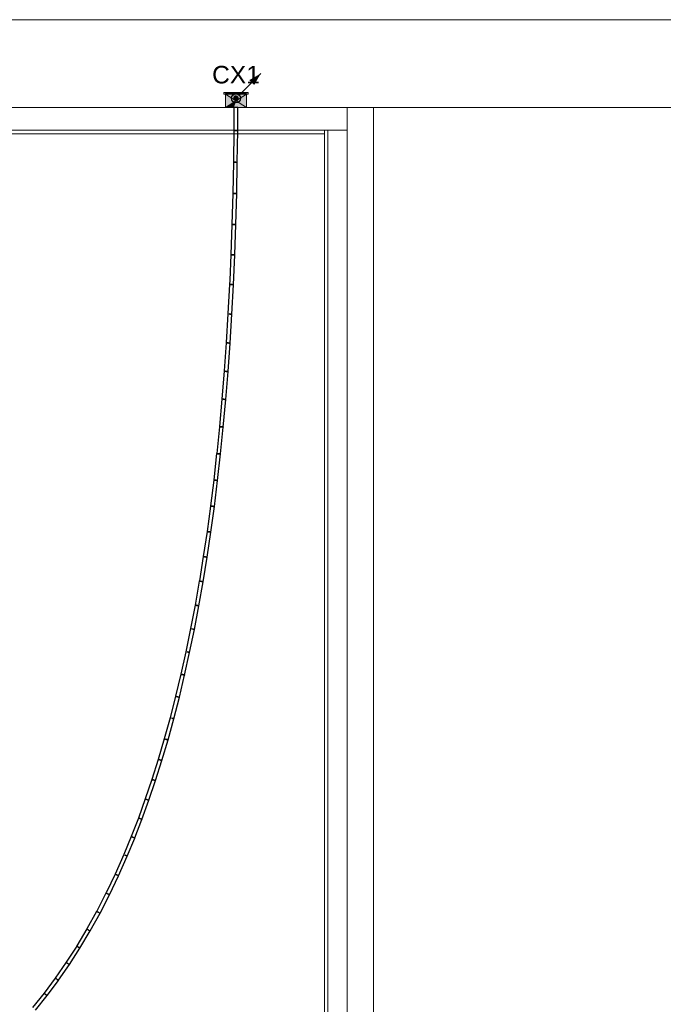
# Model space of a CAD drawing. Header units: millimetres. Extents: x 4476663 to 4477054, y -30323851 to -30323414.
# Tile 258 of 262: x 4476956 to 4476963, y -30323505 to -30323494. Entities that reach past the tile are written whole.
import ezdxf

# ---------------------------------------------------------------- set-up
doc = ezdxf.new("R2010")
doc.units = ezdxf.units.MM
doc.linetypes.add('NULL', pattern=[0])
for name, color, linetype, lineweight in [('Caixas de passagem', 134, 'Continuous', 5), ('Caixas de passagem - Hachuras', 174, 'Continuous', 5), ('CE-Caixa de passagem de fiação', 9, 'Continuous', 18), ('CE-Condutos (Direta)', 52, 'Continuous', 25), ('CE-Condutos (Teto)', 1, 'Continuous', 25), ('IFC-Parede padrão-Contorno', 44, 'Continuous', 5), ('Textos', 7, 'Continuous', 9)]:
    doc.layers.add(name, color=color, linetype=linetype, lineweight=lineweight)
doc.styles.add('ARIAL', font='arial.ttf')

msp = doc.modelspace()

# ---------------------------------------------------------------- hatches: boundary and pattern name
at = {"layer": 'Caixas de passagem', "linetype": 'Continuous'}
msp.add_hatch(color=134, dxfattribs=at).paths.add_polyline_path([(4476958.274, -30323495.023), (4476957.994, -30323495.023), (4476957.994, -30323495.043), (4476958.274, -30323495.043)])
at = {"layer": 'Caixas de passagem - Hachuras', "linetype": 'Continuous'}
for points in [[(4476958.134, -30323495.118), (4476958.014, -30323495.043), (4476958.014, -30323495.193)], [(4476958.254, -30323495.043), (4476958.014, -30323495.043), (4476958.134, -30323495.118)], [(4476958.254, -30323495.043), (4476958.134, -30323495.118), (4476958.254, -30323495.193)], [(4476958.134, -30323495.118), (4476958.014, -30323495.193), (4476958.254, -30323495.193)]]:
    msp.add_hatch(color=174, dxfattribs=at).paths.add_polyline_path(points)
at = {"layer": 'CE-Caixa de passagem de fiação', "linetype": 'Continuous'}
for points in [[(4476958.246, -30323495.033), (4476958.012, -30323495.043), (4476958.254, -30323495.043)], [(4476958.246, -30323495.033), (4476958.022, -30323495.033), (4476958.012, -30323495.043)], [(4476958.1, -30323495.052), (4476958.109, -30323495.067), (4476958.147, -30323495.068), (4476958.158, -30323495.082), (4476958.155, -30323495.104), (4476958.137, -30323495.116), (4476958.111, -30323495.193), (4476958.254, -30323495.193), (4476958.254, -30323495.043), (4476958.014, -30323495.043), (4476958.014, -30323495.193), (4476958.132, -30323495.119), (4476958.106, -30323495.097)], [(4476958.137, -30323495.116), (4476958.014, -30323495.193), (4476958.111, -30323495.193)]]:
    msp.add_hatch(color=181, dxfattribs=at).paths.add_polyline_path(points)
at = {"layer": 'CE-Condutos (Direta)', "linetype": 'Continuous'}
for points in [[(4476958.417, -30323494.807), (4476958.287, -30323494.882), (4476958.342, -30323494.937)], [(4476958.108, -30323495.09), (4476958.11, -30323495.101), (4476958.126, -30323495.115), (4476958.147, -30323495.113), (4476958.159, -30323495.096), (4476958.155, -30323495.075), (4476958.137, -30323495.064), (4476958.116, -30323495.071)]]:
    msp.add_hatch(color=161, dxfattribs=at).paths.add_polyline_path(points)

# ---------------------------------------------------------------- linework, layer by layer
at = {"layer": 'Caixas de passagem'}
for p, q in [((4476957.994, -30323495.043), (4476957.994, -30323495.023)), ((4476957.994, -30323495.023), (4476958.274, -30323495.023)), ((4476958.014, -30323495.043), (4476957.994, -30323495.043)), ((4476958.014, -30323495.193), (4476958.254, -30323495.043)), ((4476958.254, -30323495.193), (4476958.014, -30323495.043)), ((4476958.274, -30323495.043), (4476958.254, -30323495.043)), ((4476958.274, -30323495.023), (4476958.274, -30323495.043))]:
    msp.add_line(p, q, dxfattribs=at)
msp.add_lwpolyline([(4476958.014, -30323495.193), (4476958.014, -30323495.043), (4476958.254, -30323495.043), (4476958.254, -30323495.193), (4476958.014, -30323495.193)], dxfattribs=at)
at = {"layer": 'CE-Caixa de passagem de fiação'}
for p, q in [((4476958.022, -30323495.033), (4476958.012, -30323495.043)), ((4476958.012, -30323495.043), (4476958.254, -30323495.043)), ((4476958.014, -30323495.043), (4476958.014, -30323495.05)), ((4476958.068, -30323495.043), (4476958.014, -30323495.043)), ((4476958.014, -30323495.05), (4476958.014, -30323495.077)), ((4476958.028, -30323495.033), (4476958.022, -30323495.033)), ((4476958.028, -30323495.032), (4476958.028, -30323495.033)), ((4476958.029, -30323495.032), (4476958.028, -30323495.032)), ((4476958.038, -30323495.033), (4476958.028, -30323495.033)), ((4476958.028, -30323495.033), (4476958.029, -30323495.033)), ((4476958.03, -30323495.032), (4476958.029, -30323495.032)), ((4476958.029, -30323495.033), (4476958.031, -30323495.033)), ((4476958.032, -30323495.032), (4476958.03, -30323495.032)), ((4476958.031, -30323495.033), (4476958.032, -30323495.033)), ((4476958.033, -30323495.032), (4476958.032, -30323495.032)), ((4476958.032, -30323495.033), (4476958.033, -30323495.033)), ((4476958.034, -30323495.032), (4476958.033, -30323495.032)), ((4476958.033, -30323495.033), (4476958.034, -30323495.033)), ((4476958.035, -30323495.032), (4476958.034, -30323495.032)), ((4476958.034, -30323495.033), (4476958.035, -30323495.033)), ((4476958.037, -30323495.032), (4476958.035, -30323495.032)), ((4476958.035, -30323495.033), (4476958.037, -30323495.033)), ((4476958.038, -30323495.032), (4476958.037, -30323495.032)), ((4476958.037, -30323495.033), (4476958.038, -30323495.033)), ((4476958.038, -30323495.033), (4476958.038, -30323495.032)), ((4476958.038, -30323495.032), (4476958.038, -30323495.032)), ((4476958.04, -30323495.032), (4476958.038, -30323495.032)), ((4476958.04, -30323495.033), (4476958.038, -30323495.033)), ((4476958.038, -30323495.033), (4476958.04, -30323495.033)), ((4476958.04, -30323495.033), (4476958.04, -30323495.032)), ((4476958.23, -30323495.033), (4476958.04, -30323495.033)), ((4476958.07, -30323495.043), (4476958.068, -30323495.043)), ((4476958.098, -30323495.043), (4476958.07, -30323495.043)), ((4476958.118, -30323495.043), (4476958.098, -30323495.043)), ((4476958.119, -30323495.043), (4476958.118, -30323495.043)), ((4476958.137, -30323495.043), (4476958.119, -30323495.043)), ((4476958.14, -30323495.043), (4476958.137, -30323495.043)), ((4476958.159, -30323495.043), (4476958.14, -30323495.043)), ((4476958.165, -30323495.043), (4476958.159, -30323495.043)), ((4476958.183, -30323495.043), (4476958.165, -30323495.043)), ((4476958.224, -30323495.043), (4476958.183, -30323495.043)), ((4476958.254, -30323495.043), (4476958.224, -30323495.043)), ((4476958.23, -30323495.032), (4476958.23, -30323495.033)), ((4476958.231, -30323495.032), (4476958.23, -30323495.032)), ((4476958.24, -30323495.033), (4476958.23, -30323495.033)), ((4476958.23, -30323495.033), (4476958.231, -30323495.033)), ((4476958.232, -30323495.032), (4476958.231, -30323495.032)), ((4476958.231, -30323495.033), (4476958.232, -30323495.033)), ((4476958.233, -30323495.032), (4476958.232, -30323495.032)), ((4476958.232, -30323495.033), (4476958.234, -30323495.033)), ((4476958.235, -30323495.032), (4476958.233, -30323495.032)), ((4476958.234, -30323495.033), (4476958.235, -30323495.033)), ((4476958.236, -30323495.032), (4476958.235, -30323495.032)), ((4476958.235, -30323495.033), (4476958.236, -30323495.033)), ((4476958.237, -30323495.032), (4476958.236, -30323495.032)), ((4476958.236, -30323495.033), (4476958.237, -30323495.033)), ((4476958.238, -30323495.032), (4476958.237, -30323495.032)), ((4476958.237, -30323495.033), (4476958.238, -30323495.033)), ((4476958.24, -30323495.032), (4476958.238, -30323495.032)), ((4476958.238, -30323495.033), (4476958.24, -30323495.033)), ((4476958.24, -30323495.033), (4476958.24, -30323495.032)), ((4476958.246, -30323495.033), (4476958.24, -30323495.033)), ((4476958.254, -30323495.041), (4476958.246, -30323495.033)), ((4476958.256, -30323495.043), (4476958.254, -30323495.041)), ((4476958.254, -30323495.078), (4476958.254, -30323495.043)), ((4476958.254, -30323495.043), (4476958.256, -30323495.043)), ((4476958.014, -30323495.077), (4476958.014, -30323495.103)), ((4476958.014, -30323495.103), (4476958.014, -30323495.13)), ((4476958.014, -30323495.13), (4476958.014, -30323495.156)), ((4476958.014, -30323495.156), (4476958.014, -30323495.193)), ((4476958.254, -30323495.193), (4476958.254, -30323495.078)), ((4476958.014, -30323495.193), (4476958.058, -30323495.193)), ((4476958.058, -30323495.193), (4476958.111, -30323495.193)), ((4476958.111, -30323495.193), (4476958.116, -30323495.193)), ((4476958.116, -30323495.193), (4476958.254, -30323495.193))]:
    msp.add_line(p, q, dxfattribs=at)
at = {"layer": 'CE-Condutos (Direta)'}
for p, q in [((4476958.116, -30323495.071), (4476958.11, -30323495.08)), ((4476958.126, -30323495.066), (4476958.116, -30323495.071)), ((4476958.137, -30323495.064), (4476958.126, -30323495.066)), ((4476958.147, -30323495.068), (4476958.137, -30323495.064)), ((4476958.155, -30323495.075), (4476958.147, -30323495.068)), ((4476958.11, -30323495.08), (4476958.108, -30323495.09)), ((4476958.108, -30323495.09), (4476958.11, -30323495.101)), ((4476958.11, -30323495.101), (4476958.116, -30323495.109)), ((4476958.116, -30323495.109), (4476958.126, -30323495.115)), ((4476958.126, -30323495.115), (4476958.137, -30323495.116)), ((4476958.137, -30323495.116), (4476958.147, -30323495.113)), ((4476958.147, -30323495.113), (4476958.155, -30323495.105)), ((4476958.159, -30323495.085), (4476958.155, -30323495.075)), ((4476958.155, -30323495.105), (4476958.159, -30323495.096)), ((4476958.159, -30323495.096), (4476958.159, -30323495.085))]:
    msp.add_line(p, q, dxfattribs=at)
msp.add_lwpolyline([(4476958.169, -30323495.055), (4476958.417, -30323494.807)], dxfattribs=at)
msp.add_circle((4476958.134, -30323495.09), 0.05, dxfattribs=at)
at = {"layer": 'CE-Condutos (Teto)'}
for p, q in [((4476958.111, -30323495.193), (4476958.11, -30323495.457)), ((4476958.122, -30323495.193), (4476958.115, -30323495.193)), ((4476958.131, -30323495.193), (4476958.122, -30323495.193)), ((4476958.14, -30323495.193), (4476958.131, -30323495.193)), ((4476958.148, -30323495.193), (4476958.14, -30323495.193)), ((4476958.154, -30323495.193), (4476958.148, -30323495.193)), ((4476958.156, -30323495.193), (4476958.154, -30323495.193)), ((4476958.154, -30323495.458), (4476958.156, -30323495.193)), ((4476958.11, -30323495.457), (4476958.105, -30323495.819)), ((4476958.11, -30323495.457), (4476958.11, -30323495.457)), ((4476958.11, -30323495.457), (4476958.114, -30323495.457)), ((4476958.11, -30323495.457), (4476958.11, -30323495.457)), ((4476958.121, -30323495.457), (4476958.129, -30323495.457)), ((4476958.13, -30323495.457), (4476958.121, -30323495.457)), ((4476958.129, -30323495.457), (4476958.139, -30323495.457)), ((4476958.139, -30323495.457), (4476958.13, -30323495.457)), ((4476958.139, -30323495.457), (4476958.147, -30323495.457)), ((4476958.147, -30323495.458), (4476958.139, -30323495.457)), ((4476958.147, -30323495.457), (4476958.152, -30323495.458)), ((4476958.152, -30323495.458), (4476958.147, -30323495.458)), ((4476958.149, -30323495.82), (4476958.154, -30323495.458)), ((4476958.152, -30323495.458), (4476958.154, -30323495.458)), ((4476958.154, -30323495.458), (4476958.152, -30323495.458)), ((4476958.105, -30323495.819), (4476958.098, -30323496.175)), ((4476958.105, -30323495.819), (4476958.105, -30323495.819)), ((4476958.105, -30323495.819), (4476958.105, -30323495.819)), ((4476958.109, -30323495.819), (4476958.116, -30323495.819)), ((4476958.116, -30323495.819), (4476958.125, -30323495.819)), ((4476958.125, -30323495.819), (4476958.116, -30323495.819)), ((4476958.125, -30323495.819), (4476958.134, -30323495.819)), ((4476958.134, -30323495.819), (4476958.125, -30323495.819)), ((4476958.134, -30323495.819), (4476958.142, -30323495.819)), ((4476958.142, -30323495.82), (4476958.134, -30323495.819)), ((4476958.142, -30323495.819), (4476958.148, -30323495.82)), ((4476958.148, -30323495.82), (4476958.142, -30323495.82)), ((4476958.142, -30323496.176), (4476958.149, -30323495.82)), ((4476958.148, -30323495.82), (4476958.149, -30323495.82)), ((4476958.149, -30323495.82), (4476958.148, -30323495.82)), ((4476958.098, -30323496.175), (4476958.088, -30323496.526)), ((4476958.102, -30323496.175), (4476958.098, -30323496.175)), ((4476958.098, -30323496.175), (4476958.098, -30323496.175)), ((4476958.098, -30323496.175), (4476958.098, -30323496.175)), ((4476958.109, -30323496.176), (4476958.118, -30323496.176)), ((4476958.118, -30323496.176), (4476958.109, -30323496.176)), ((4476958.118, -30323496.176), (4476958.127, -30323496.176)), ((4476958.127, -30323496.176), (4476958.118, -30323496.176)), ((4476958.127, -30323496.176), (4476958.135, -30323496.176)), ((4476958.135, -30323496.176), (4476958.127, -30323496.176)), ((4476958.132, -30323496.528), (4476958.142, -30323496.176)), ((4476958.135, -30323496.176), (4476958.14, -30323496.176)), ((4476958.14, -30323496.176), (4476958.135, -30323496.176)), ((4476958.14, -30323496.176), (4476958.142, -30323496.176)), ((4476958.142, -30323496.176), (4476958.14, -30323496.176)), ((4476958.088, -30323496.526), (4476958.076, -30323496.872)), ((4476958.088, -30323496.526), (4476958.088, -30323496.526)), ((4476958.088, -30323496.526), (4476958.092, -30323496.526)), ((4476958.088, -30323496.526), (4476958.088, -30323496.526)), ((4476958.092, -30323496.526), (4476958.099, -30323496.527)), ((4476958.099, -30323496.527), (4476958.108, -30323496.527)), ((4476958.108, -30323496.527), (4476958.099, -30323496.527)), ((4476958.108, -30323496.527), (4476958.117, -30323496.527)), ((4476958.118, -30323496.527), (4476958.108, -30323496.527)), ((4476958.117, -30323496.527), (4476958.125, -30323496.527)), ((4476958.125, -30323496.527), (4476958.118, -30323496.527)), ((4476958.12, -30323496.873), (4476958.132, -30323496.528)), ((4476958.125, -30323496.527), (4476958.131, -30323496.528)), ((4476958.131, -30323496.528), (4476958.125, -30323496.527)), ((4476958.131, -30323496.528), (4476958.132, -30323496.528)), ((4476958.132, -30323496.528), (4476958.131, -30323496.528)), ((4476958.076, -30323496.872), (4476958.063, -30323497.161)), ((4476958.078, -30323496.872), (4476958.076, -30323496.872)), ((4476958.076, -30323496.872), (4476958.076, -30323496.872)), ((4476958.076, -30323496.872), (4476958.076, -30323496.872)), ((4476958.087, -30323496.872), (4476958.08, -30323496.872)), ((4476958.08, -30323496.872), (4476958.087, -30323496.872)), ((4476958.096, -30323496.873), (4476958.087, -30323496.872)), ((4476958.087, -30323496.872), (4476958.096, -30323496.873)), ((4476958.105, -30323496.873), (4476958.096, -30323496.873)), ((4476958.096, -30323496.873), (4476958.105, -30323496.873)), ((4476958.113, -30323496.873), (4476958.105, -30323496.873)), ((4476958.105, -30323496.873), (4476958.113, -30323496.873)), ((4476958.105, -30323497.214), (4476958.12, -30323496.874)), ((4476958.118, -30323496.874), (4476958.113, -30323496.873)), ((4476958.113, -30323496.873), (4476958.118, -30323496.873)), ((4476958.118, -30323496.873), (4476958.12, -30323496.873)), ((4476958.12, -30323496.874), (4476958.118, -30323496.874)), ((4476958.063, -30323497.161), (4476958.061, -30323497.212)), ((4476958.06, -30323497.212), (4476958.043, -30323497.543)), ((4476958.061, -30323497.212), (4476958.06, -30323497.212)), ((4476958.063, -30323497.212), (4476958.061, -30323497.212)), ((4476958.061, -30323497.212), (4476958.065, -30323497.212)), ((4476958.072, -30323497.212), (4476958.065, -30323497.212)), ((4476958.081, -30323497.213), (4476958.072, -30323497.212)), ((4476958.072, -30323497.212), (4476958.081, -30323497.213)), ((4476958.091, -30323497.213), (4476958.081, -30323497.213)), ((4476958.081, -30323497.213), (4476958.09, -30323497.213)), ((4476958.087, -30323497.549), (4476958.105, -30323497.214)), ((4476958.09, -30323497.213), (4476958.098, -30323497.214)), ((4476958.098, -30323497.214), (4476958.091, -30323497.213)), ((4476958.103, -30323497.214), (4476958.098, -30323497.214)), ((4476958.098, -30323497.214), (4476958.103, -30323497.214)), ((4476958.105, -30323497.214), (4476958.103, -30323497.214)), ((4476958.103, -30323497.214), (4476958.105, -30323497.214)), ((4476958.043, -30323497.546), (4476958.023, -30323497.873)), ((4476958.043, -30323497.543), (4476958.043, -30323497.547)), ((4476958.046, -30323497.547), (4476958.043, -30323497.546)), ((4476958.043, -30323497.546), (4476958.043, -30323497.546)), ((4476958.064, -30323497.548), (4476958.055, -30323497.547)), ((4476958.055, -30323497.547), (4476958.064, -30323497.548)), ((4476958.073, -30323497.548), (4476958.064, -30323497.548)), ((4476958.064, -30323497.548), (4476958.073, -30323497.548)), ((4476958.067, -30323497.879), (4476958.087, -30323497.549)), ((4476958.081, -30323497.549), (4476958.073, -30323497.548)), ((4476958.073, -30323497.548), (4476958.081, -30323497.549)), ((4476958.086, -30323497.549), (4476958.081, -30323497.549)), ((4476958.081, -30323497.549), (4476958.086, -30323497.549)), ((4476958.087, -30323497.549), (4476958.086, -30323497.549)), ((4476958.086, -30323497.549), (4476958.087, -30323497.549)), ((4476958.023, -30323497.876), (4476958, -30323498.196)), ((4476958.023, -30323497.873), (4476958.023, -30323497.876)), ((4476958.026, -30323497.876), (4476958.023, -30323497.876)), ((4476958.023, -30323497.876), (4476958.023, -30323497.876)), ((4476958.027, -30323497.876), (4476958.035, -30323497.877)), ((4476958.044, -30323497.877), (4476958.035, -30323497.876)), ((4476958.035, -30323497.877), (4476958.044, -30323497.877)), ((4476958.053, -30323497.878), (4476958.044, -30323497.877)), ((4476958.044, -30323497.877), (4476958.053, -30323497.878)), ((4476958.061, -30323497.878), (4476958.053, -30323497.878)), ((4476958.053, -30323497.878), (4476958.061, -30323497.878)), ((4476958.061, -30323497.878), (4476958.066, -30323497.878)), ((4476958.044, -30323498.203), (4476958.067, -30323497.879)), ((4476958.066, -30323497.879), (4476958.061, -30323497.878)), ((4476958.066, -30323497.878), (4476958.067, -30323497.879)), ((4476958.067, -30323497.879), (4476958.066, -30323497.879)), ((4476958, -30323498.199), (4476957.974, -30323498.515)), ((4476958, -30323498.196), (4476958, -30323498.2)), ((4476958.003, -30323498.2), (4476958, -30323498.199)), ((4476958, -30323498.199), (4476958, -30323498.199)), ((4476958.012, -30323498.2), (4476958.005, -30323498.2)), ((4476958.005, -30323498.2), (4476958.012, -30323498.2)), ((4476958.021, -30323498.201), (4476958.012, -30323498.2)), ((4476958.012, -30323498.2), (4476958.021, -30323498.201)), ((4476958.018, -30323498.521), (4476958.044, -30323498.203)), ((4476958.03, -30323498.202), (4476958.021, -30323498.201)), ((4476958.021, -30323498.201), (4476958.03, -30323498.202)), ((4476958.038, -30323498.202), (4476958.03, -30323498.202)), ((4476958.03, -30323498.202), (4476958.038, -30323498.202)), ((4476958.043, -30323498.203), (4476958.038, -30323498.202)), ((4476958.038, -30323498.202), (4476958.043, -30323498.203)), ((4476958.044, -30323498.203), (4476958.043, -30323498.203)), ((4476958.043, -30323498.203), (4476958.044, -30323498.203)), ((4476957.974, -30323498.518), (4476957.946, -30323498.828)), ((4476957.974, -30323498.515), (4476957.974, -30323498.518)), ((4476957.974, -30323498.518), (4476957.974, -30323498.518)), ((4476957.974, -30323498.518), (4476957.974, -30323498.518)), ((4476957.974, -30323498.518), (4476957.974, -30323498.518)), ((4476957.977, -30323498.518), (4476957.975, -30323498.518)), ((4476957.975, -30323498.518), (4476957.979, -30323498.518)), ((4476957.987, -30323498.519), (4476957.979, -30323498.518)), ((4476957.996, -30323498.519), (4476957.987, -30323498.519)), ((4476957.987, -30323498.519), (4476957.996, -30323498.519)), ((4476957.99, -30323498.835), (4476958.018, -30323498.522)), ((4476958.005, -30323498.52), (4476957.996, -30323498.519)), ((4476957.996, -30323498.519), (4476958.005, -30323498.52)), ((4476958.012, -30323498.521), (4476958.005, -30323498.52)), ((4476958.005, -30323498.52), (4476958.012, -30323498.521)), ((4476958.017, -30323498.521), (4476958.012, -30323498.521)), ((4476958.012, -30323498.521), (4476958.017, -30323498.521)), ((4476958.018, -30323498.522), (4476958.017, -30323498.521)), ((4476958.017, -30323498.521), (4476958.018, -30323498.521)), ((4476957.946, -30323498.831), (4476957.915, -30323499.135)), ((4476957.946, -30323498.828), (4476957.946, -30323498.831)), ((4476957.949, -30323498.831), (4476957.946, -30323498.83)), ((4476957.946, -30323498.83), (4476957.946, -30323498.83)), ((4476957.946, -30323498.83), (4476957.946, -30323498.831)), ((4476957.946, -30323498.83), (4476957.946, -30323498.83)), ((4476957.959, -30323498.832), (4476957.951, -30323498.831)), ((4476957.951, -30323498.831), (4476957.958, -30323498.832)), ((4476957.958, -30323498.832), (4476957.967, -30323498.832)), ((4476957.968, -30323498.832), (4476957.959, -30323498.832)), ((4476957.959, -30323499.142), (4476957.99, -30323498.835)), ((4476957.967, -30323498.832), (4476957.976, -30323498.833)), ((4476957.977, -30323498.833), (4476957.968, -30323498.832)), ((4476957.976, -30323498.833), (4476957.984, -30323498.834)), ((4476957.984, -30323498.834), (4476957.977, -30323498.833)), ((4476957.989, -30323498.835), (4476957.984, -30323498.834)), ((4476957.984, -30323498.834), (4476957.989, -30323498.834)), ((4476957.989, -30323498.834), (4476957.99, -30323498.835)), ((4476957.99, -30323498.835), (4476957.989, -30323498.835)), ((4476957.914, -30323499.138), (4476957.881, -30323499.437)), ((4476957.915, -30323499.135), (4476957.914, -30323499.138)), ((4476957.914, -30323499.137), (4476957.914, -30323499.137)), ((4476957.914, -30323499.137), (4476957.914, -30323499.138)), ((4476957.914, -30323499.138), (4476957.914, -30323499.138)), ((4476957.918, -30323499.138), (4476957.915, -30323499.138)), ((4476957.928, -30323499.139), (4476957.92, -30323499.138)), ((4476957.925, -30323499.444), (4476957.959, -30323499.142)), ((4476957.927, -30323499.139), (4476957.936, -30323499.14)), ((4476957.937, -30323499.14), (4476957.928, -30323499.139)), ((4476957.936, -30323499.14), (4476957.946, -30323499.141)), ((4476957.946, -30323499.141), (4476957.937, -30323499.14)), ((4476957.953, -30323499.142), (4476957.946, -30323499.141)), ((4476957.946, -30323499.141), (4476957.953, -30323499.142)), ((4476957.958, -30323499.142), (4476957.953, -30323499.142)), ((4476957.953, -30323499.142), (4476957.958, -30323499.142)), ((4476957.959, -30323499.142), (4476957.958, -30323499.142)), ((4476957.958, -30323499.142), (4476957.959, -30323499.142)), ((4476957.88, -30323499.439), (4476957.844, -30323499.734)), ((4476957.881, -30323499.437), (4476957.88, -30323499.439)), ((4476957.88, -30323499.439), (4476957.88, -30323499.439)), ((4476957.88, -30323499.439), (4476957.88, -30323499.439)), ((4476957.88, -30323499.439), (4476957.88, -30323499.439)), ((4476957.884, -30323499.44), (4476957.882, -30323499.439)), ((4476957.894, -30323499.441), (4476957.886, -30323499.44)), ((4476957.888, -30323499.741), (4476957.925, -30323499.445)), ((4476957.903, -30323499.442), (4476957.894, -30323499.441)), ((4476957.894, -30323499.441), (4476957.903, -30323499.442)), ((4476957.912, -30323499.443), (4476957.903, -30323499.442)), ((4476957.903, -30323499.442), (4476957.912, -30323499.443)), ((4476957.919, -30323499.444), (4476957.912, -30323499.443)), ((4476957.912, -30323499.443), (4476957.919, -30323499.444)), ((4476957.924, -30323499.444), (4476957.919, -30323499.444)), ((4476957.919, -30323499.444), (4476957.924, -30323499.444)), ((4476957.925, -30323499.445), (4476957.924, -30323499.444)), ((4476957.924, -30323499.444), (4476957.925, -30323499.444)), ((4476957.844, -30323499.736), (4476957.804, -30323500.024)), ((4476957.844, -30323499.734), (4476957.844, -30323499.736)), ((4476957.844, -30323499.735), (4476957.844, -30323499.735)), ((4476957.844, -30323499.735), (4476957.844, -30323499.736)), ((4476957.844, -30323499.735), (4476957.844, -30323499.735)), ((4476957.847, -30323499.736), (4476957.845, -30323499.735)), ((4476957.845, -30323499.736), (4476957.85, -30323499.736)), ((4476957.848, -30323500.032), (4476957.888, -30323499.741)), ((4476957.857, -30323499.737), (4476957.85, -30323499.736)), ((4476957.85, -30323499.736), (4476957.857, -30323499.737)), ((4476957.867, -30323499.738), (4476957.857, -30323499.737)), ((4476957.857, -30323499.737), (4476957.866, -30323499.738)), ((4476957.866, -30323499.738), (4476957.875, -30323499.739)), ((4476957.876, -30323499.739), (4476957.867, -30323499.738)), ((4476957.875, -30323499.739), (4476957.883, -30323499.74)), ((4476957.883, -30323499.74), (4476957.876, -30323499.739)), ((4476957.887, -30323499.741), (4476957.883, -30323499.74)), ((4476957.883, -30323499.74), (4476957.887, -30323499.741)), ((4476957.888, -30323499.741), (4476957.887, -30323499.741)), ((4476957.887, -30323499.741), (4476957.888, -30323499.741)), ((4476957.804, -30323500.026), (4476957.762, -30323500.31)), ((4476957.804, -30323500.024), (4476957.804, -30323500.026)), ((4476957.804, -30323500.026), (4476957.804, -30323500.026)), ((4476957.804, -30323500.026), (4476957.804, -30323500.026)), ((4476957.804, -30323500.026), (4476957.804, -30323500.026)), ((4476957.805, -30323500.026), (4476957.81, -30323500.027)), ((4476957.808, -30323500.026), (4476957.806, -30323500.026)), ((4476957.806, -30323500.318), (4476957.848, -30323500.032)), ((4476957.818, -30323500.028), (4476957.81, -30323500.027)), ((4476957.827, -30323500.029), (4476957.818, -30323500.028)), ((4476957.818, -30323500.028), (4476957.827, -30323500.029)), ((4476957.836, -30323500.03), (4476957.827, -30323500.029)), ((4476957.827, -30323500.029), (4476957.836, -30323500.03)), ((4476957.843, -30323500.032), (4476957.836, -30323500.03)), ((4476957.836, -30323500.03), (4476957.843, -30323500.031)), ((4476957.843, -30323500.031), (4476957.848, -30323500.032)), ((4476957.848, -30323500.032), (4476957.843, -30323500.032)), ((4476957.848, -30323500.032), (4476957.848, -30323500.032)), ((4476957.848, -30323500.032), (4476957.848, -30323500.032)), ((4476957.762, -30323500.311), (4476957.717, -30323500.589)), ((4476957.76, -30323500.597), (4476957.805, -30323500.318)), ((4476957.762, -30323500.31), (4476957.762, -30323500.311)), ((4476957.762, -30323500.311), (4476957.762, -30323500.311)), ((4476957.762, -30323500.311), (4476957.762, -30323500.311)), ((4476957.763, -30323500.311), (4476957.768, -30323500.312)), ((4476957.766, -30323500.311), (4476957.763, -30323500.311)), ((4476957.776, -30323500.313), (4476957.768, -30323500.312)), ((4476957.785, -30323500.314), (4476957.776, -30323500.313)), ((4476957.776, -30323500.313), (4476957.785, -30323500.314)), ((4476957.794, -30323500.316), (4476957.785, -30323500.314)), ((4476957.785, -30323500.314), (4476957.794, -30323500.316)), ((4476957.801, -30323500.317), (4476957.794, -30323500.316)), ((4476957.794, -30323500.316), (4476957.801, -30323500.317)), ((4476957.805, -30323500.318), (4476957.801, -30323500.317)), ((4476957.801, -30323500.317), (4476957.805, -30323500.317)), ((4476957.805, -30323500.317), (4476957.806, -30323500.318)), ((4476957.716, -30323500.59), (4476957.668, -30323500.863)), ((4476957.712, -30323500.872), (4476957.76, -30323500.598)), ((4476957.717, -30323500.589), (4476957.716, -30323500.59)), ((4476957.716, -30323500.59), (4476957.716, -30323500.59)), ((4476957.716, -30323500.59), (4476957.716, -30323500.59)), ((4476957.72, -30323500.591), (4476957.718, -30323500.59)), ((4476957.718, -30323500.591), (4476957.723, -30323500.591)), ((4476957.731, -30323500.592), (4476957.723, -30323500.591)), ((4476957.723, -30323500.591), (4476957.731, -30323500.593)), ((4476957.74, -30323500.594), (4476957.731, -30323500.592)), ((4476957.731, -30323500.593), (4476957.74, -30323500.594)), ((4476957.749, -30323500.596), (4476957.74, -30323500.594)), ((4476957.74, -30323500.594), (4476957.749, -30323500.595)), ((4476957.749, -30323500.595), (4476957.756, -30323500.597)), ((4476957.756, -30323500.597), (4476957.749, -30323500.596)), ((4476957.76, -30323500.598), (4476957.756, -30323500.597)), ((4476957.756, -30323500.597), (4476957.76, -30323500.597)), ((4476957.668, -30323500.864), (4476957.617, -30323501.132)), ((4476957.661, -30323501.141), (4476957.712, -30323500.872)), ((4476957.668, -30323500.863), (4476957.668, -30323500.864)), ((4476957.67, -30323500.864), (4476957.668, -30323500.864)), ((4476957.668, -30323500.864), (4476957.668, -30323500.864)), ((4476957.668, -30323500.864), (4476957.668, -30323500.864)), ((4476957.67, -30323500.864), (4476957.675, -30323500.865)), ((4476957.672, -30323500.865), (4476957.67, -30323500.864)), ((4476957.683, -30323500.866), (4476957.675, -30323500.865)), ((4476957.675, -30323500.865), (4476957.683, -30323500.867)), ((4476957.692, -30323500.868), (4476957.683, -30323500.866)), ((4476957.683, -30323500.867), (4476957.692, -30323500.868)), ((4476957.692, -30323500.868), (4476957.692, -30323500.868)), ((4476957.701, -30323500.87), (4476957.692, -30323500.868)), ((4476957.692, -30323500.868), (4476957.701, -30323500.87)), ((4476957.708, -30323500.871), (4476957.701, -30323500.87)), ((4476957.701, -30323500.87), (4476957.708, -30323500.871)), ((4476957.712, -30323500.872), (4476957.708, -30323500.871)), ((4476957.708, -30323500.871), (4476957.712, -30323500.872)), ((4476957.617, -30323501.132), (4476957.563, -30323501.395)), ((4476957.606, -30323501.404), (4476957.661, -30323501.141)), ((4476957.617, -30323501.132), (4476957.617, -30323501.132)), ((4476957.617, -30323501.132), (4476957.617, -30323501.132)), ((4476957.621, -30323501.133), (4476957.619, -30323501.132)), ((4476957.619, -30323501.133), (4476957.624, -30323501.133)), ((4476957.641, -30323501.137), (4476957.632, -30323501.135)), ((4476957.641, -30323501.137), (4476957.641, -30323501.137)), ((4476957.65, -30323501.139), (4476957.641, -30323501.137)), ((4476957.641, -30323501.137), (4476957.641, -30323501.137)), ((4476957.641, -30323501.137), (4476957.65, -30323501.138)), ((4476957.65, -30323501.138), (4476957.657, -30323501.14)), ((4476957.657, -30323501.14), (4476957.65, -30323501.139)), ((4476957.661, -30323501.141), (4476957.657, -30323501.14)), ((4476957.657, -30323501.14), (4476957.661, -30323501.141)), ((4476957.563, -30323501.395), (4476957.506, -30323501.652)), ((4476957.549, -30323501.661), (4476957.606, -30323501.404)), ((4476957.563, -30323501.395), (4476957.563, -30323501.395)), ((4476957.565, -30323501.395), (4476957.57, -30323501.396)), ((4476957.567, -30323501.395), (4476957.565, -30323501.395)), ((4476957.586, -30323501.399), (4476957.578, -30323501.398)), ((4476957.588, -30323501.4), (4476957.586, -30323501.399)), ((4476957.586, -30323501.399), (4476957.587, -30323501.4)), ((4476957.587, -30323501.4), (4476957.596, -30323501.401)), ((4476957.596, -30323501.402), (4476957.588, -30323501.4)), ((4476957.596, -30323501.401), (4476957.603, -30323501.403)), ((4476957.603, -30323501.403), (4476957.596, -30323501.402)), ((4476957.606, -30323501.404), (4476957.603, -30323501.403)), ((4476957.603, -30323501.403), (4476957.606, -30323501.404)), ((4476957.506, -30323501.652), (4476957.446, -30323501.903)), ((4476957.489, -30323501.913), (4476957.549, -30323501.662)), ((4476957.508, -30323501.652), (4476957.506, -30323501.651)), ((4476957.506, -30323501.651), (4476957.506, -30323501.652)), ((4476957.506, -30323501.652), (4476957.506, -30323501.652)), ((4476957.508, -30323501.652), (4476957.513, -30323501.653)), ((4476957.51, -30323501.652), (4476957.508, -30323501.652)), ((4476957.513, -30323501.653), (4476957.521, -30323501.655)), ((4476957.528, -30323501.656), (4476957.522, -30323501.655)), ((4476957.531, -30323501.657), (4476957.528, -30323501.656)), ((4476957.528, -30323501.656), (4476957.53, -30323501.657)), ((4476957.53, -30323501.657), (4476957.539, -30323501.659)), ((4476957.539, -30323501.659), (4476957.531, -30323501.657)), ((4476957.546, -30323501.661), (4476957.539, -30323501.659)), ((4476957.539, -30323501.659), (4476957.546, -30323501.66)), ((4476957.546, -30323501.66), (4476957.549, -30323501.661)), ((4476957.549, -30323501.662), (4476957.546, -30323501.661)), ((4476957.446, -30323501.903), (4476957.383, -30323502.148)), ((4476957.426, -30323502.159), (4476957.489, -30323501.914)), ((4476957.448, -30323501.903), (4476957.446, -30323501.903)), ((4476957.446, -30323501.903), (4476957.446, -30323501.903)), ((4476957.446, -30323501.903), (4476957.446, -30323501.903)), ((4476957.446, -30323501.903), (4476957.448, -30323501.903)), ((4476957.448, -30323501.903), (4476957.454, -30323501.904)), ((4476957.45, -30323501.903), (4476957.448, -30323501.903)), ((4476957.454, -30323501.904), (4476957.462, -30323501.906)), ((4476957.468, -30323501.908), (4476957.462, -30323501.906)), ((4476957.471, -30323501.909), (4476957.468, -30323501.908)), ((4476957.468, -30323501.908), (4476957.471, -30323501.908)), ((4476957.471, -30323501.908), (4476957.479, -30323501.911)), ((4476957.479, -30323501.911), (4476957.471, -30323501.909)), ((4476957.486, -30323501.913), (4476957.479, -30323501.911)), ((4476957.479, -30323501.911), (4476957.486, -30323501.912)), ((4476957.486, -30323501.912), (4476957.489, -30323501.913)), ((4476957.489, -30323501.914), (4476957.486, -30323501.913)), ((4476957.383, -30323502.148), (4476957.317, -30323502.388)), ((4476957.36, -30323502.4), (4476957.426, -30323502.16)), ((4476957.383, -30323502.148), (4476957.383, -30323502.148)), ((4476957.383, -30323502.148), (4476957.383, -30323502.148)), ((4476957.383, -30323502.148), (4476957.383, -30323502.148)), ((4476957.385, -30323502.149), (4476957.391, -30323502.15)), ((4476957.388, -30323502.149), (4476957.385, -30323502.149)), ((4476957.404, -30323502.154), (4476957.399, -30323502.152)), ((4476957.404, -30323502.154), (4476957.408, -30323502.154)), ((4476957.408, -30323502.155), (4476957.404, -30323502.154)), ((4476957.408, -30323502.154), (4476957.408, -30323502.154)), ((4476957.408, -30323502.154), (4476957.416, -30323502.157)), ((4476957.417, -30323502.157), (4476957.408, -30323502.155)), ((4476957.416, -30323502.157), (4476957.423, -30323502.158)), ((4476957.423, -30323502.159), (4476957.417, -30323502.157)), ((4476957.423, -30323502.158), (4476957.426, -30323502.159)), ((4476957.426, -30323502.16), (4476957.423, -30323502.159)), ((4476957.317, -30323502.388), (4476957.248, -30323502.622)), ((4476957.29, -30323502.635), (4476957.36, -30323502.4)), ((4476957.317, -30323502.388), (4476957.317, -30323502.388)), ((4476957.317, -30323502.388), (4476957.317, -30323502.388)), ((4476957.317, -30323502.388), (4476957.317, -30323502.388)), ((4476957.319, -30323502.389), (4476957.325, -30323502.39)), ((4476957.322, -30323502.389), (4476957.32, -30323502.388)), ((4476957.325, -30323502.39), (4476957.333, -30323502.392)), ((4476957.342, -30323502.395), (4476957.333, -30323502.392)), ((4476957.338, -30323502.394), (4476957.34, -30323502.394)), ((4476957.34, -30323502.394), (4476957.342, -30323502.395)), ((4476957.351, -30323502.397), (4476957.342, -30323502.395)), ((4476957.342, -30323502.395), (4476957.35, -30323502.397)), ((4476957.35, -30323502.397), (4476957.357, -30323502.399)), ((4476957.357, -30323502.399), (4476957.351, -30323502.397)), ((4476957.36, -30323502.4), (4476957.357, -30323502.399)), ((4476957.357, -30323502.399), (4476957.36, -30323502.4)), ((4476957.248, -30323502.622), (4476957.175, -30323502.851)), ((4476957.218, -30323502.864), (4476957.29, -30323502.635)), ((4476957.251, -30323502.623), (4476957.248, -30323502.622)), ((4476957.248, -30323502.622), (4476957.248, -30323502.622)), ((4476957.248, -30323502.622), (4476957.248, -30323502.622)), ((4476957.248, -30323502.622), (4476957.248, -30323502.622)), ((4476957.25, -30323502.623), (4476957.256, -30323502.624)), ((4476957.253, -30323502.623), (4476957.251, -30323502.623)), ((4476957.265, -30323502.627), (4476957.256, -30323502.624)), ((4476957.264, -30323502.627), (4476957.273, -30323502.629)), ((4476957.273, -30323502.63), (4476957.265, -30323502.627)), ((4476957.273, -30323502.629), (4476957.281, -30323502.632)), ((4476957.282, -30323502.632), (4476957.273, -30323502.63)), ((4476957.281, -30323502.632), (4476957.287, -30323502.634)), ((4476957.288, -30323502.634), (4476957.282, -30323502.632)), ((4476957.287, -30323502.634), (4476957.29, -30323502.635)), ((4476957.29, -30323502.635), (4476957.288, -30323502.634)), ((4476957.175, -30323502.851), (4476957.1, -30323503.073)), ((4476957.142, -30323503.088), (4476957.218, -30323502.864)), ((4476957.176, -30323502.851), (4476957.175, -30323502.851)), ((4476957.175, -30323502.851), (4476957.175, -30323502.851)), ((4476957.176, -30323502.85), (4476957.176, -30323502.851)), ((4476957.178, -30323502.851), (4476957.184, -30323502.853)), ((4476957.18, -30323502.852), (4476957.178, -30323502.851)), ((4476957.185, -30323502.853), (4476957.18, -30323502.852)), ((4476957.184, -30323502.853), (4476957.192, -30323502.856)), ((4476957.193, -30323502.856), (4476957.185, -30323502.853)), ((4476957.192, -30323502.856), (4476957.201, -30323502.858)), ((4476957.201, -30323502.859), (4476957.193, -30323502.856)), ((4476957.201, -30323502.858), (4476957.209, -30323502.861)), ((4476957.209, -30323502.861), (4476957.201, -30323502.859)), ((4476957.215, -30323502.863), (4476957.209, -30323502.861)), ((4476957.209, -30323502.861), (4476957.215, -30323502.863)), ((4476957.218, -30323502.864), (4476957.215, -30323502.863)), ((4476957.215, -30323502.863), (4476957.218, -30323502.864)), ((4476957.1, -30323503.073), (4476957.022, -30323503.29)), ((4476957.063, -30323503.305), (4476957.142, -30323503.088)), ((4476957.1, -30323503.073), (4476957.1, -30323503.073)), ((4476957.1, -30323503.073), (4476957.1, -30323503.073)), ((4476957.1, -30323503.073), (4476957.1, -30323503.073)), ((4476957.103, -30323503.074), (4476957.109, -30323503.076)), ((4476957.105, -30323503.074), (4476957.103, -30323503.074)), ((4476957.109, -30323503.076), (4476957.117, -30323503.079)), ((4476957.118, -30323503.079), (4476957.109, -30323503.076)), ((4476957.117, -30323503.079), (4476957.126, -30323503.082)), ((4476957.126, -30323503.082), (4476957.118, -30323503.079)), ((4476957.134, -30323503.085), (4476957.126, -30323503.082)), ((4476957.126, -30323503.082), (4476957.134, -30323503.084)), ((4476957.134, -30323503.084), (4476957.14, -30323503.087)), ((4476957.14, -30323503.087), (4476957.134, -30323503.085)), ((4476957.142, -30323503.088), (4476957.14, -30323503.087)), ((4476957.14, -30323503.087), (4476957.142, -30323503.088)), ((4476957.022, -30323503.29), (4476956.94, -30323503.501)), ((4476956.981, -30323503.517), (4476957.063, -30323503.306)), ((4476957.022, -30323503.29), (4476957.022, -30323503.29)), ((4476957.022, -30323503.29), (4476957.022, -30323503.29)), ((4476957.022, -30323503.29), (4476957.022, -30323503.29)), ((4476957.025, -30323503.291), (4476957.031, -30323503.293)), ((4476957.027, -30323503.291), (4476957.025, -30323503.291)), ((4476957.031, -30323503.293), (4476957.027, -30323503.291)), ((4476957.039, -30323503.296), (4476957.031, -30323503.293)), ((4476957.031, -30323503.293), (4476957.039, -30323503.296)), ((4476957.048, -30323503.3), (4476957.039, -30323503.296)), ((4476957.039, -30323503.296), (4476957.048, -30323503.299)), ((4476957.048, -30323503.299), (4476957.055, -30323503.302)), ((4476957.056, -30323503.303), (4476957.048, -30323503.3)), ((4476957.055, -30323503.302), (4476957.061, -30323503.304)), ((4476957.061, -30323503.305), (4476957.056, -30323503.303)), ((4476957.061, -30323503.304), (4476957.063, -30323503.305)), ((4476957.063, -30323503.306), (4476957.061, -30323503.305)), ((4476956.94, -30323503.501), (4476956.855, -30323503.706)), ((4476956.896, -30323503.723), (4476956.981, -30323503.518)), ((4476956.94, -30323503.501), (4476956.94, -30323503.501)), ((4476956.94, -30323503.501), (4476956.94, -30323503.501)), ((4476956.94, -30323503.501), (4476956.94, -30323503.501)), ((4476956.943, -30323503.502), (4476956.949, -30323503.505)), ((4476956.946, -30323503.503), (4476956.944, -30323503.502)), ((4476956.95, -30323503.505), (4476956.946, -30323503.503)), ((4476956.949, -30323503.505), (4476956.957, -30323503.508)), ((4476956.957, -30323503.508), (4476956.95, -30323503.505)), ((4476956.958, -30323503.508), (4476956.957, -30323503.508)), ((4476956.957, -30323503.508), (4476956.957, -30323503.508)), ((4476956.957, -30323503.508), (4476956.966, -30323503.511)), ((4476956.966, -30323503.512), (4476956.958, -30323503.508)), ((4476956.966, -30323503.511), (4476956.974, -30323503.514)), ((4476956.974, -30323503.515), (4476956.966, -30323503.512)), ((4476956.974, -30323503.514), (4476956.979, -30323503.516)), ((4476956.979, -30323503.517), (4476956.974, -30323503.515)), ((4476956.979, -30323503.516), (4476956.981, -30323503.517)), ((4476956.981, -30323503.518), (4476956.979, -30323503.517)), ((4476956.855, -30323503.707), (4476956.756, -30323503.93)), ((4476956.855, -30323503.706), (4476956.855, -30323503.707)), ((4476956.855, -30323503.706), (4476956.855, -30323503.706)), ((4476956.855, -30323503.706), (4476956.855, -30323503.707)), ((4476956.858, -30323503.708), (4476956.865, -30323503.71)), ((4476956.862, -30323503.709), (4476956.859, -30323503.708)), ((4476956.797, -30323503.948), (4476956.896, -30323503.724)), ((4476956.872, -30323503.713), (4476956.873, -30323503.714)), ((4476956.872, -30323503.713), (4476956.872, -30323503.713)), ((4476956.873, -30323503.714), (4476956.872, -30323503.713)), ((4476956.873, -30323503.714), (4476956.881, -30323503.717)), ((4476956.882, -30323503.718), (4476956.873, -30323503.714)), ((4476956.881, -30323503.717), (4476956.889, -30323503.72)), ((4476956.889, -30323503.721), (4476956.882, -30323503.718)), ((4476956.889, -30323503.72), (4476956.894, -30323503.723)), ((4476956.894, -30323503.723), (4476956.889, -30323503.721)), ((4476956.894, -30323503.723), (4476956.896, -30323503.723)), ((4476956.896, -30323503.724), (4476956.894, -30323503.723)), ((4476956.757, -30323503.929), (4476956.659, -30323504.134)), ((4476956.756, -30323503.93), (4476956.756, -30323503.93)), ((4476956.767, -30323503.934), (4476956.76, -30323503.931)), ((4476956.76, -30323503.931), (4476956.766, -30323503.934)), ((4476956.774, -30323503.937), (4476956.767, -30323503.934)), ((4476956.693, -30323504.165), (4476956.797, -30323503.948)), ((4476956.773, -30323503.937), (4476956.774, -30323503.937)), ((4476956.775, -30323503.938), (4476956.774, -30323503.937)), ((4476956.774, -30323503.937), (4476956.774, -30323503.938)), ((4476956.774, -30323503.938), (4476956.783, -30323503.941)), ((4476956.783, -30323503.942), (4476956.775, -30323503.938)), ((4476956.783, -30323503.941), (4476956.79, -30323503.945)), ((4476956.79, -30323503.945), (4476956.783, -30323503.942)), ((4476956.79, -30323503.945), (4476956.795, -30323503.947)), ((4476956.795, -30323503.948), (4476956.79, -30323503.945)), ((4476956.795, -30323503.947), (4476956.797, -30323503.948)), ((4476956.797, -30323503.948), (4476956.795, -30323503.948)), ((4476956.653, -30323504.145), (4476956.548, -30323504.351)), ((4476956.659, -30323504.134), (4476956.653, -30323504.146)), ((4476956.654, -30323504.145), (4476956.653, -30323504.145)), ((4476956.653, -30323504.146), (4476956.657, -30323504.147)), ((4476956.657, -30323504.147), (4476956.663, -30323504.15)), ((4476956.657, -30323504.147), (4476956.657, -30323504.147)), ((4476956.664, -30323504.151), (4476956.658, -30323504.147)), ((4476956.671, -30323504.154), (4476956.664, -30323504.151)), ((4476956.67, -30323504.154), (4476956.671, -30323504.154)), ((4476956.672, -30323504.155), (4476956.671, -30323504.154)), ((4476956.671, -30323504.154), (4476956.671, -30323504.154)), ((4476956.671, -30323504.154), (4476956.68, -30323504.158)), ((4476956.68, -30323504.159), (4476956.672, -30323504.155)), ((4476956.68, -30323504.158), (4476956.687, -30323504.162)), ((4476956.687, -30323504.162), (4476956.68, -30323504.159)), ((4476956.586, -30323504.374), (4476956.693, -30323504.165)), ((4476956.687, -30323504.162), (4476956.692, -30323504.164)), ((4476956.692, -30323504.165), (4476956.687, -30323504.162)), ((4476956.692, -30323504.164), (4476956.693, -30323504.165)), ((4476956.693, -30323504.165), (4476956.692, -30323504.165)), ((4476956.546, -30323504.353), (4476956.436, -30323504.553)), ((4476956.474, -30323504.577), (4476956.585, -30323504.375)), ((4476956.548, -30323504.351), (4476956.546, -30323504.354)), ((4476956.547, -30323504.354), (4476956.546, -30323504.353)), ((4476956.546, -30323504.353), (4476956.546, -30323504.353)), ((4476956.546, -30323504.354), (4476956.55, -30323504.356)), ((4476956.546, -30323504.354), (4476956.546, -30323504.354)), ((4476956.55, -30323504.356), (4476956.557, -30323504.36)), ((4476956.557, -30323504.36), (4476956.551, -30323504.356)), ((4476956.564, -30323504.363), (4476956.557, -30323504.36)), ((4476956.562, -30323504.363), (4476956.564, -30323504.363)), ((4476956.565, -30323504.364), (4476956.564, -30323504.363)), ((4476956.564, -30323504.363), (4476956.565, -30323504.364)), ((4476956.565, -30323504.364), (4476956.573, -30323504.368)), ((4476956.573, -30323504.368), (4476956.565, -30323504.364)), ((4476956.573, -30323504.368), (4476956.58, -30323504.371)), ((4476956.58, -30323504.372), (4476956.573, -30323504.368)), ((4476956.58, -30323504.371), (4476956.584, -30323504.374)), ((4476956.584, -30323504.374), (4476956.58, -30323504.372)), ((4476956.584, -30323504.374), (4476956.586, -30323504.374)), ((4476956.585, -30323504.375), (4476956.584, -30323504.374)), ((4476956.435, -30323504.554), (4476956.32, -30323504.747)), ((4476956.357, -30323504.772), (4476956.473, -30323504.577)), ((4476956.436, -30323504.553), (4476956.435, -30323504.555)), ((4476956.435, -30323504.554), (4476956.435, -30323504.554)), ((4476956.435, -30323504.555), (4476956.439, -30323504.558)), ((4476956.435, -30323504.555), (4476956.435, -30323504.555)), ((4476956.44, -30323504.558), (4476956.436, -30323504.555)), ((4476956.439, -30323504.558), (4476956.446, -30323504.561)), ((4476956.446, -30323504.562), (4476956.44, -30323504.558)), ((4476956.446, -30323504.561), (4476956.451, -30323504.565)), ((4476956.453, -30323504.565), (4476956.446, -30323504.562)), ((4476956.451, -30323504.565), (4476956.453, -30323504.565)), ((4476956.454, -30323504.566), (4476956.453, -30323504.565)), ((4476956.453, -30323504.565), (4476956.454, -30323504.566)), ((4476956.454, -30323504.566), (4476956.462, -30323504.57)), ((4476956.462, -30323504.571), (4476956.454, -30323504.566)), ((4476956.462, -30323504.57), (4476956.468, -30323504.574)), ((4476956.468, -30323504.575), (4476956.462, -30323504.571)), ((4476956.468, -30323504.574), (4476956.473, -30323504.576)), ((4476956.472, -30323504.577), (4476956.468, -30323504.575)), ((4476956.473, -30323504.577), (4476956.472, -30323504.577)), ((4476956.473, -30323504.576), (4476956.474, -30323504.577)), ((4476956.32, -30323504.748), (4476956.2, -30323504.934)), ((4476956.237, -30323504.959), (4476956.357, -30323504.772)), ((4476956.32, -30323504.747), (4476956.319, -30323504.749)), ((4476956.319, -30323504.749), (4476956.32, -30323504.749)), ((4476956.321, -30323504.749), (4476956.32, -30323504.748)), ((4476956.32, -30323504.748), (4476956.32, -30323504.748)), ((4476956.32, -30323504.749), (4476956.324, -30323504.752)), ((4476956.325, -30323504.752), (4476956.321, -30323504.749)), ((4476956.324, -30323504.752), (4476956.331, -30323504.756)), ((4476956.331, -30323504.756), (4476956.325, -30323504.752)), ((4476956.337, -30323504.76), (4476956.331, -30323504.756)), ((4476956.336, -30323504.759), (4476956.337, -30323504.76)), ((4476956.339, -30323504.761), (4476956.337, -30323504.76)), ((4476956.337, -30323504.76), (4476956.338, -30323504.761)), ((4476956.338, -30323504.761), (4476956.346, -30323504.765)), ((4476956.347, -30323504.766), (4476956.339, -30323504.761)), ((4476956.346, -30323504.765), (4476956.353, -30323504.769)), ((4476956.353, -30323504.77), (4476956.347, -30323504.766)), ((4476956.353, -30323504.769), (4476956.357, -30323504.771)), ((4476956.356, -30323504.772), (4476956.353, -30323504.77)), ((4476956.357, -30323504.772), (4476956.356, -30323504.772)), ((4476956.357, -30323504.771), (4476956.357, -30323504.772)), ((4476956.2, -30323504.934), (4476956.076, -30323505.114)), ((4476956.2, -30323504.934), (4476956.2, -30323504.935)), ((4476956.2, -30323504.935), (4476956.201, -30323504.936)), ((4476956.206, -30323504.939), (4476956.201, -30323504.936)), ((4476956.201, -30323504.936), (4476956.205, -30323504.939)), ((4476956.205, -30323504.939), (4476956.211, -30323504.943)), ((4476956.212, -30323504.943), (4476956.206, -30323504.939)), ((4476956.218, -30323504.947), (4476956.212, -30323504.943)), ((4476956.112, -30323505.139), (4476956.236, -30323504.96)), ((4476956.217, -30323504.946), (4476956.218, -30323504.947)), ((4476956.22, -30323504.949), (4476956.218, -30323504.947)), ((4476956.218, -30323504.947), (4476956.219, -30323504.948)), ((4476956.219, -30323504.948), (4476956.227, -30323504.953)), ((4476956.227, -30323504.954), (4476956.22, -30323504.949)), ((4476956.227, -30323504.953), (4476956.233, -30323504.957)), ((4476956.233, -30323504.958), (4476956.227, -30323504.954)), ((4476956.233, -30323504.957), (4476956.236, -30323504.959)), ((4476956.236, -30323504.96), (4476956.233, -30323504.958)), ((4476956.236, -30323504.959), (4476956.237, -30323504.959)), ((4476956.076, -30323505.114), (4476955.948, -30323505.286)), ((4476955.983, -30323505.312), (4476956.112, -30323505.14)), ((4476956.078, -30323505.115), (4476956.076, -30323505.113)), ((4476956.076, -30323505.113), (4476956.076, -30323505.114)), ((4476956.076, -30323505.114), (4476956.077, -30323505.115)), ((4476956.076, -30323505.114), (4476956.076, -30323505.114)), ((4476956.076, -30323505.114), (4476956.076, -30323505.114)), ((4476956.077, -30323505.115), (4476956.081, -30323505.118)), ((4476956.082, -30323505.118), (4476956.078, -30323505.115)), ((4476956.081, -30323505.118), (4476956.088, -30323505.123)), ((4476956.089, -30323505.123), (4476956.082, -30323505.118)), ((4476956.094, -30323505.127), (4476956.089, -30323505.123)), ((4476956.093, -30323505.126), (4476956.094, -30323505.127)), ((4476956.096, -30323505.129), (4476956.094, -30323505.127)), ((4476956.094, -30323505.127), (4476956.095, -30323505.128)), ((4476956.095, -30323505.128), (4476956.103, -30323505.133)), ((4476956.103, -30323505.134), (4476956.096, -30323505.129)), ((4476956.103, -30323505.133), (4476956.109, -30323505.137)), ((4476956.109, -30323505.138), (4476956.103, -30323505.134)), ((4476956.109, -30323505.137), (4476956.112, -30323505.139)), ((4476956.112, -30323505.14), (4476956.109, -30323505.138)), ((4476955.947, -30323505.286), (4476955.815, -30323505.45)), ((4476955.85, -30323505.478), (4476955.983, -30323505.313)), ((4476955.948, -30323505.286), (4476955.947, -30323505.286)), ((4476955.948, -30323505.285), (4476955.948, -30323505.286)), ((4476955.948, -30323505.285), (4476955.948, -30323505.285)), ((4476955.948, -30323505.286), (4476955.949, -30323505.287)), ((4476955.949, -30323505.287), (4476955.953, -30323505.29)), ((4476955.954, -30323505.29), (4476955.95, -30323505.287)), ((4476955.953, -30323505.29), (4476955.96, -30323505.295)), ((4476955.961, -30323505.296), (4476955.954, -30323505.29)), ((4476955.965, -30323505.299), (4476955.961, -30323505.296)), ((4476955.964, -30323505.299), (4476955.967, -30323505.301)), ((4476955.968, -30323505.302), (4476955.965, -30323505.299)), ((4476955.967, -30323505.301), (4476955.974, -30323505.306)), ((4476955.975, -30323505.307), (4476955.968, -30323505.302)), ((4476955.974, -30323505.306), (4476955.98, -30323505.31)), ((4476955.98, -30323505.311), (4476955.975, -30323505.307)), ((4476955.98, -30323505.31), (4476955.983, -30323505.312)), ((4476955.983, -30323505.313), (4476955.98, -30323505.311))]:
    msp.add_line(p, q, dxfattribs=at)
at = {"layer": 'IFC-Parede padrão-Contorno', "color": 8, "lineweight": 5}
for p, q in [((4476921.883, -30323494.194), (4476967.4, -30323494.194)), ((4476940.593, -30323495.194), (4476983.958, -30323495.194)), ((4476959.401, -30323501.706), (4476959.401, -30323495.194)), ((4476959.701, -30323518.656), (4476959.701, -30323495.194)), ((4476940.775, -30323495.454), (4476959.401, -30323495.454)), ((4476954.306, -30323495.494), (4476959.141, -30323495.494)), ((4476959.141, -30323503.77), (4476959.141, -30323495.454)), ((4476959.181, -30323501.706), (4476959.181, -30323495.454)), ((4476959.181, -30323506.454), (4476959.181, -30323501.706)), ((4476959.401, -30323522.87), (4476959.401, -30323501.706)), ((4476959.141, -30323506.454), (4476959.141, -30323503.77))]:
    msp.add_line(p, q, dxfattribs=at)

# ---------------------------------------------------------------- texts
at = {"layer": 'Textos', "linetype": 'NULL', "insert": (4476958.134, -30323494.923), "char_height": 0.2, "width": 1.0872, "attachment_point": 8, "line_spacing_factor": 0.6, "style": 'ARIAL'}
msp.add_mtext('CX1', dxfattribs=at)

doc.saveas('drawing.dxf')
